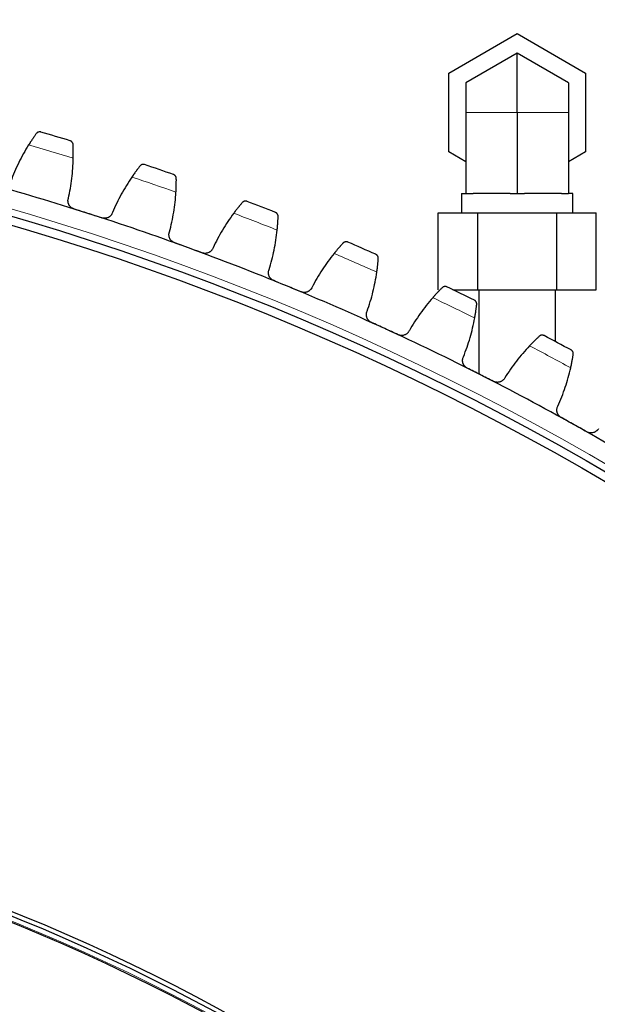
# Model space of a CAD drawing. Header units: inches. Extents: x 0 to 20790, y -12 to 14700.
# Tile 269 of 359: x 10145 to 10280, y 4089 to 4320. Entities that reach past the tile are written whole.
import ezdxf

# ---------------------------------------------------------------- set-up
doc = ezdxf.new("R2010")
doc.units = ezdxf.units.IN
doc.layers.add('1', color=7, linetype='Continuous', true_color=0xffffff)
doc.layers.add('254', color=7, linetype='Continuous', true_color=0xffffff)
doc.styles.add('latin_extended', font='simplex.shx')
doc.dimstyles.get("Standard").update_dxf_attribs({"dimtxt": 0.18, "dimasz": 0.18, "dimexe": 0.18, "dimexo": 0.0625, "dimgap": 0.09, "dimtad": 0, "dimtih": 1, "dimtoh": 1, "dimdec": 4, "dimzin": 0, "dimdsep": 46, "dimtxsty": 'Standard', "dimcen": 0.09, "dimadec": 0, "dimazin": 0, "dimtfac": 1, "dimtdec": 4, "dimtofl": 0, "dimtmove": 0, "dimatfit": 3, "dimfxl": 1, "dimtolj": 1, "dimtzin": 0, "dimarcsym": 0})

# ---------------------------------------------------------------- blocks, each defined once
blk = doc.blocks.new('_U2')
at = {"layer": '254', "color": 3, "linetype": 'Continuous', "lineweight": 13, "transparency": 16777216}
for p, q in [((11344.19, 6006), (12004.46, 6006)), ((11969.46, 5883.5), (11969.46, 3805.5)), ((10006.19, 3683), (12004.46, 3683))]:
    blk.add_line(p, q, dxfattribs=at)
at = {"layer": '254', "color": 3, "transparency": 16777216}
for points in [[(11989.87, 5883.5), (11949.04, 5883.5), (11969.46, 6006)], [(11949.04, 3805.5), (11989.87, 3805.5), (11969.46, 3683)]]:
    blk.add_solid(points, dxfattribs=at)
at = {"layer": 'Defpoints', "color": 0, "transparency": 16777216}
for p in [(11309.19, 6006), (9971.19, 3683), (11969.46, 3683)]:
    blk.add_point(p, dxfattribs=at)
at = {"layer": '254', "color": 2, "lineweight": 13, "transparency": 16777216, "insert": (11785.71, 4628.67), "char_height": 122.5, "attachment_point": 1, "rotation": 90, "style": 'latin_extended'}
blk.add_mtext('\\A1;2323', dxfattribs=at)

msp = doc.modelspace()

# ---------------------------------------------------------------- linework, layer by layer
at = {"layer": '1', "color": 2, "linetype": 'Continuous', "lineweight": 25}
for p, q in [((10245.186, 4307.238), (10261.186, 4316.476)), ((10261.186, 4316.476), (10277.186, 4307.238)), ((10261.186, 4311.857), (10249.186, 4304.929)), ((10273.186, 4304.929), (10261.186, 4311.857)), ((10261.186, 4298), (10261.186, 4311.857)), ((10245.186, 4288.763), (10245.186, 4307.238)), ((10277.186, 4307.238), (10277.186, 4288.763)), ((10249.186, 4304.929), (10249.186, 4298)), ((10273.186, 4304.929), (10273.186, 4298)), ((10249.186, 4298), (10249.186, 4279)), ((10261.186, 4298), (10261.186, 4279)), ((10273.186, 4298), (10273.186, 4279)), ((10249.186, 4286.453), (10245.186, 4288.763)), ((10277.186, 4288.763), (10273.186, 4286.453)), ((10248.186, 4279), (10248.186, 4274.5)), ((10248.186, 4279), (10249.186, 4279)), ((10249.186, 4279), (10250.856, 4279)), ((10259.516, 4279), (10250.856, 4279)), ((10259.516, 4279), (10261.186, 4279)), ((10261.186, 4279), (10262.856, 4279)), ((10271.516, 4279), (10262.856, 4279)), ((10271.516, 4279), (10273.186, 4279)), ((10274.186, 4279), (10273.186, 4279)), ((10274.186, 4274.5), (10274.186, 4279)), ((10242.711, 4274.5), (10251.948, 4274.5)), ((10242.711, 4256.5), (10242.711, 4274.5)), ((10251.948, 4274.5), (10270.424, 4274.5)), ((10251.948, 4256.5), (10251.948, 4274.5)), ((10270.424, 4274.5), (10279.661, 4274.5)), ((10270.424, 4256.5), (10270.424, 4274.5)), ((10279.661, 4256.5), (10279.661, 4274.5)), ((10246.129, 4256.5), (10251.948, 4256.5)), ((10251.948, 4256.5), (10270.424, 4256.5)), ((10252.186, 4256.5), (10252.186, 4236.785)), ((10270.186, 4244.333), (10270.186, 4256.5)), ((10270.424, 4256.5), (10279.661, 4256.5))]:
    msp.add_line(p, q, dxfattribs=at)
at = {"layer": '1', "color": 110, "linetype": 'Continuous', "lineweight": 13}
for p, q in [((10261.186, 4298), (10249.186, 4298)), ((10273.186, 4298), (10261.186, 4298))]:
    msp.add_line(p, q, dxfattribs=at)
for radius in [616.6, 458.862]:
    msp.add_circle((9971.186, 3683), radius, dxfattribs=at)
at = {"layer": '1', "color": 2, "linetype": 'Continuous', "lineweight": 25}
for radius in [615, 613, 461, 460, 458.594]:
    msp.add_circle((9971.186, 3683), radius, dxfattribs=at)
for radius, start, end in [(636, 73.054871, 73.696721), (636, 70.761877, 71.403728), (621, 72.229299, 74.522293), (636, 68.468884, 69.110734), (621, 69.936306, 72.229299), (636, 66.17589, 66.817741), (621, 67.643312, 69.936306), (621, 65.350318, 67.643312), (636, 63.882896, 64.524747), (621, 63.057325, 65.350318), (636, 61.589903, 62.231753), (621, 60.764331, 63.057325), (621, 58.471338, 60.764331)]:
    msp.add_arc((9971.186, 3683), radius, start, end, dxfattribs=at)
at = {"layer": '1', "color": 110, "linetype": 'Continuous', "lineweight": 13}
for start, end in [(72.881436, 73.870157), (70.588442, 71.577163), (68.295448, 69.28417), (66.002455, 66.991176), (63.709461, 64.698182), (61.416467, 62.405189)]:
    msp.add_arc((9971.186, 3683), 632.294, start, end, dxfattribs=at)
at = {"layer": '1', "color": 2, "linetype": 'Continuous', "lineweight": 25}
for points, knots in [([(10148.635, 4293.054), (10148.583, 4292.982), (10148.527, 4292.905), (10148.408, 4292.739), (10148.283, 4292.563), (10148.144, 4292.365), (10148.054, 4292.235), (10148.036, 4292.209), (10147.999, 4292.155), (10147.98, 4292.128), (10147.923, 4292.046), (10147.885, 4291.99), (10147.77, 4291.821), (10147.691, 4291.704), (10147.53, 4291.463), (10147.447, 4291.339), (10147.322, 4291.147), (10147.28, 4291.082), (10147.216, 4290.984), (10147.194, 4290.951), (10147.151, 4290.884), (10147.13, 4290.85), (10147.022, 4290.682), (10146.934, 4290.544), (10146.847, 4290.404)], [0, 0, 0, 0, 0.125, 0.125, 0.25, 0.375, 0.375, 0.40625, 0.40625, 0.4375, 0.4375, 0.5, 0.5, 0.625, 0.625, 0.75, 0.75, 0.8125, 0.8125, 0.84375, 0.84375, 0.875, 0.875, 1, 1, 1, 1]), ([(10149.725, 4293.426), (10149.724, 4293.427), (10149.722, 4293.427), (10149.719, 4293.428), (10149.718, 4293.428), (10149.714, 4293.43), (10149.705, 4293.432), (10149.685, 4293.437), (10149.644, 4293.447), (10149.61, 4293.453), (10149.539, 4293.463), (10149.492, 4293.466), (10149.349, 4293.467), (10149.253, 4293.453), (10149.11, 4293.41), (10149.063, 4293.392), (10148.993, 4293.359), (10148.97, 4293.347), (10148.924, 4293.321), (10148.901, 4293.307), (10148.834, 4293.261), (10148.791, 4293.226), (10148.709, 4293.147), (10148.671, 4293.103), (10148.635, 4293.054)], [0, 0, 0, 0, 0.0039062, 0.0039062, 0.0078125, 0.0078125, 0.015625, 0.03125, 0.0625, 0.125, 0.125, 0.25, 0.25, 0.5, 0.5, 0.625, 0.625, 0.6875, 0.6875, 0.75, 0.75, 0.875, 0.875, 1, 1, 1, 1]), ([(10157.259, 4290.479), (10157.256, 4290.54), (10157.248, 4290.598), (10157.223, 4290.708), (10157.206, 4290.76), (10157.166, 4290.859), (10157.142, 4290.906), (10157.089, 4290.994), (10157.059, 4291.035), (10156.995, 4291.112), (10156.96, 4291.147), (10156.887, 4291.212), (10156.849, 4291.241), (10156.769, 4291.294), (10156.727, 4291.317), (10156.663, 4291.347), (10156.63, 4291.361), (10156.591, 4291.375), (10156.572, 4291.382), (10156.563, 4291.384), (10156.557, 4291.386), (10156.555, 4291.387), (10156.552, 4291.388)], [0, 0, 0, 0, 0.125, 0.125, 0.25, 0.25, 0.375, 0.375, 0.5, 0.5, 0.625, 0.625, 0.75, 0.75, 0.875, 0.875, 0.9375, 0.96875, 0.984375, 0.9921875, 0.9921875, 1, 1, 1, 1]), ([(10157.302, 4287.282), (10157.305, 4287.448), (10157.308, 4287.61), (10157.311, 4287.927), (10157.313, 4288.238), (10157.311, 4288.537), (10157.309, 4288.755), (10157.309, 4288.828), (10157.307, 4288.934), (10157.307, 4288.97), (10157.306, 4289.04), (10157.305, 4289.074), (10157.302, 4289.246), (10157.296, 4289.509), (10157.288, 4289.75), (10157.281, 4289.979), (10157.276, 4290.088), (10157.271, 4290.217), (10157.27, 4290.242), (10157.268, 4290.292), (10157.265, 4290.365), (10157.261, 4290.435), (10157.259, 4290.479)], [0, 0, 0, 0, 0.125, 0.125, 0.25, 0.375, 0.375, 0.4375, 0.4375, 0.46875, 0.46875, 0.5, 0.5, 0.625, 0.75, 0.75, 0.875, 0.875, 0.90625, 0.90625, 0.9375, 1, 1, 1, 1]), ([(10174.005, 4285.794), (10174.003, 4285.795), (10174.002, 4285.795), (10173.999, 4285.796), (10173.998, 4285.797), (10173.994, 4285.798), (10173.985, 4285.801), (10173.965, 4285.807), (10173.925, 4285.818), (10173.891, 4285.826), (10173.821, 4285.838), (10173.774, 4285.844), (10173.631, 4285.849), (10173.534, 4285.84), (10173.39, 4285.803), (10173.342, 4285.787), (10173.271, 4285.757), (10173.247, 4285.746), (10173.201, 4285.721), (10173.177, 4285.708), (10173.108, 4285.665), (10173.064, 4285.632), (10172.979, 4285.556), (10172.939, 4285.514), (10172.901, 4285.466)], [0, 0, 0, 0, 0.0039062, 0.0039062, 0.0078125, 0.0078125, 0.015625, 0.03125, 0.0625, 0.125, 0.125, 0.25, 0.25, 0.5, 0.5, 0.625, 0.625, 0.6875, 0.6875, 0.75, 0.75, 0.875, 0.875, 1, 1, 1, 1]), ([(10172.901, 4285.466), (10172.846, 4285.396), (10172.787, 4285.321), (10172.662, 4285.16), (10172.529, 4284.989), (10172.383, 4284.797), (10172.287, 4284.671), (10172.268, 4284.645), (10172.229, 4284.593), (10172.209, 4284.567), (10172.15, 4284.487), (10172.109, 4284.433), (10171.987, 4284.268), (10171.903, 4284.155), (10171.733, 4283.92), (10171.646, 4283.8), (10171.513, 4283.613), (10171.468, 4283.55), (10171.4, 4283.454), (10171.377, 4283.422), (10171.332, 4283.357), (10171.309, 4283.324), (10171.194, 4283.16), (10171.101, 4283.026), (10171.008, 4282.889)], [0, 0, 0, 0, 0.125, 0.125, 0.25, 0.375, 0.375, 0.40625, 0.40625, 0.4375, 0.4375, 0.5, 0.5, 0.625, 0.625, 0.75, 0.75, 0.8125, 0.8125, 0.84375, 0.84375, 0.875, 0.875, 1, 1, 1, 1]), ([(10181.415, 4282.548), (10181.415, 4282.609), (10181.409, 4282.667), (10181.388, 4282.778), (10181.374, 4282.831), (10181.337, 4282.931), (10181.315, 4282.979), (10181.266, 4283.069), (10181.238, 4283.111), (10181.176, 4283.191), (10181.143, 4283.228), (10181.073, 4283.295), (10181.036, 4283.326), (10180.958, 4283.382), (10180.917, 4283.406), (10180.854, 4283.439), (10180.822, 4283.454), (10180.784, 4283.47), (10180.764, 4283.477), (10180.756, 4283.48), (10180.75, 4283.482), (10180.748, 4283.483), (10180.745, 4283.484)], [0, 0, 0, 0, 0.125, 0.125, 0.25, 0.25, 0.375, 0.375, 0.5, 0.5, 0.625, 0.625, 0.75, 0.75, 0.875, 0.875, 0.9375, 0.96875, 0.984375, 0.9921875, 0.9921875, 1, 1, 1, 1]), ([(10181.33, 4279.352), (10181.34, 4279.517), (10181.349, 4279.679), (10181.365, 4279.996), (10181.379, 4280.307), (10181.39, 4280.605), (10181.396, 4280.824), (10181.399, 4280.896), (10181.401, 4281.003), (10181.402, 4281.038), (10181.404, 4281.108), (10181.405, 4281.143), (10181.408, 4281.314), (10181.413, 4281.577), (10181.415, 4281.818), (10181.416, 4282.047), (10181.417, 4282.156), (10181.416, 4282.285), (10181.416, 4282.311), (10181.416, 4282.361), (10181.416, 4282.434), (10181.416, 4282.503), (10181.415, 4282.548)], [0, 0, 0, 0, 0.125, 0.125, 0.25, 0.375, 0.375, 0.4375, 0.4375, 0.46875, 0.46875, 0.5, 0.5, 0.625, 0.75, 0.75, 0.875, 0.875, 0.90625, 0.90625, 0.9375, 1, 1, 1, 1]), ([(10157.448, 4275.419), (10157.384, 4275.439), (10157.26, 4275.486), (10157.083, 4275.573), (10156.971, 4275.643), (10156.889, 4275.7), (10156.862, 4275.72), (10156.81, 4275.76), (10156.784, 4275.781), (10156.659, 4275.888), (10156.568, 4275.982), (10156.467, 4276.111), (10156.447, 4276.137), (10156.419, 4276.177), (10156.409, 4276.191), (10156.391, 4276.218), (10156.346, 4276.287), (10156.273, 4276.414), (10156.22, 4276.532), (10156.173, 4276.652), (10156.152, 4276.714), (10156.099, 4276.902), (10156.076, 4277.028), (10156.06, 4277.219), (10156.057, 4277.283), (10156.059, 4277.38), (10156.06, 4277.412), (10156.064, 4277.476), (10156.066, 4277.509), (10156.084, 4277.668), (10156.11, 4277.794), (10156.148, 4277.917)], [0, 0, 0, 0, 0.0625, 0.125, 0.1875, 0.1875, 0.21875, 0.21875, 0.25, 0.25, 0.375, 0.375, 0.40625, 0.40625, 0.421875, 0.421875, 0.4375, 0.5, 0.5625, 0.5625, 0.625, 0.625, 0.75, 0.75, 0.8125, 0.8125, 0.84375, 0.84375, 0.875, 0.875, 1, 1, 1, 1]), ([(10196.844, 4276.913), (10196.786, 4276.845), (10196.724, 4276.773), (10196.592, 4276.617), (10196.453, 4276.451), (10196.3, 4276.266), (10196.199, 4276.143), (10196.179, 4276.118), (10196.138, 4276.068), (10196.117, 4276.042), (10196.054, 4275.965), (10196.011, 4275.913), (10195.883, 4275.753), (10195.795, 4275.643), (10195.615, 4275.415), (10195.523, 4275.298), (10195.382, 4275.117), (10195.335, 4275.056), (10195.264, 4274.963), (10195.24, 4274.932), (10195.191, 4274.868), (10195.167, 4274.837), (10195.046, 4274.677), (10194.948, 4274.547), (10194.849, 4274.414)], [0, 0, 0, 0, 0.125, 0.125, 0.25, 0.375, 0.375, 0.40625, 0.40625, 0.4375, 0.4375, 0.5, 0.5, 0.625, 0.625, 0.75, 0.75, 0.8125, 0.8125, 0.84375, 0.84375, 0.875, 0.875, 1, 1, 1, 1]), ([(10197.96, 4277.197), (10197.959, 4277.197), (10197.957, 4277.198), (10197.955, 4277.199), (10197.953, 4277.199), (10197.949, 4277.201), (10197.941, 4277.204), (10197.921, 4277.211), (10197.881, 4277.224), (10197.847, 4277.233), (10197.778, 4277.248), (10197.731, 4277.256), (10197.589, 4277.267), (10197.492, 4277.261), (10197.346, 4277.23), (10197.298, 4277.216), (10197.225, 4277.189), (10197.201, 4277.179), (10197.153, 4277.156), (10197.13, 4277.144), (10197.059, 4277.103), (10197.013, 4277.072), (10196.926, 4277), (10196.883, 4276.959), (10196.844, 4276.913)], [0, 0, 0, 0, 0.0039062, 0.0039062, 0.0078125, 0.0078125, 0.015625, 0.03125, 0.0625, 0.125, 0.125, 0.25, 0.25, 0.5, 0.5, 0.625, 0.625, 0.6875, 0.6875, 0.75, 0.75, 0.875, 0.875, 1, 1, 1, 1]), ([(10166.503, 4274.598), (10166.462, 4274.476), (10166.411, 4274.359), (10166.317, 4274.192), (10166.283, 4274.138), (10166.228, 4274.059), (10166.21, 4274.033), (10166.17, 4273.982), (10166.15, 4273.956), (10166.045, 4273.833), (10165.953, 4273.744), (10165.803, 4273.623), (10165.75, 4273.585), (10165.668, 4273.532), (10165.641, 4273.515), (10165.584, 4273.482), (10165.556, 4273.466), (10165.412, 4273.391), (10165.291, 4273.343), (10165.134, 4273.297), (10165.103, 4273.288), (10165.038, 4273.273), (10165.006, 4273.266), (10164.909, 4273.248), (10164.843, 4273.239), (10164.647, 4273.222), (10164.516, 4273.223), (10164.351, 4273.241), (10164.317, 4273.246), (10164.252, 4273.256), (10164.219, 4273.262), (10164.121, 4273.283), (10164.057, 4273.3), (10163.993, 4273.321)], [0, 0, 0, 0, 0.125, 0.125, 0.1875, 0.1875, 0.21875, 0.21875, 0.25, 0.25, 0.375, 0.375, 0.4375, 0.4375, 0.46875, 0.46875, 0.5, 0.5, 0.625, 0.625, 0.65625, 0.65625, 0.6875, 0.6875, 0.75, 0.75, 0.875, 0.875, 0.90625, 0.90625, 0.9375, 0.9375, 1, 1, 1, 1]), ([(10205.235, 4273.657), (10205.237, 4273.717), (10205.233, 4273.776), (10205.217, 4273.887), (10205.204, 4273.941), (10205.172, 4274.043), (10205.152, 4274.091), (10205.106, 4274.183), (10205.08, 4274.227), (10205.022, 4274.309), (10204.99, 4274.347), (10204.922, 4274.417), (10204.887, 4274.449), (10204.811, 4274.508), (10204.771, 4274.534), (10204.71, 4274.57), (10204.678, 4274.586), (10204.64, 4274.603), (10204.621, 4274.611), (10204.613, 4274.615), (10204.608, 4274.617), (10204.605, 4274.618), (10204.602, 4274.619)], [0, 0, 0, 0, 0.125, 0.125, 0.25, 0.25, 0.375, 0.375, 0.5, 0.5, 0.625, 0.625, 0.75, 0.75, 0.875, 0.875, 0.9375, 0.96875, 0.984375, 0.9921875, 0.9921875, 1, 1, 1, 1]), ([(10205.021, 4270.467), (10205.038, 4270.631), (10205.053, 4270.793), (10205.082, 4271.109), (10205.109, 4271.419), (10205.131, 4271.716), (10205.147, 4271.935), (10205.152, 4272.007), (10205.159, 4272.113), (10205.161, 4272.149), (10205.166, 4272.218), (10205.168, 4272.253), (10205.178, 4272.424), (10205.193, 4272.687), (10205.205, 4272.927), (10205.216, 4273.156), (10205.22, 4273.265), (10205.225, 4273.394), (10205.226, 4273.42), (10205.228, 4273.469), (10205.231, 4273.543), (10205.233, 4273.612), (10205.235, 4273.657)], [0, 0, 0, 0, 0.125, 0.125, 0.25, 0.375, 0.375, 0.4375, 0.4375, 0.46875, 0.46875, 0.5, 0.5, 0.625, 0.75, 0.75, 0.875, 0.875, 0.90625, 0.90625, 0.9375, 1, 1, 1, 1]), ([(10181.001, 4267.492), (10180.938, 4267.515), (10180.816, 4267.567), (10180.643, 4267.661), (10180.533, 4267.735), (10180.454, 4267.795), (10180.428, 4267.816), (10180.377, 4267.859), (10180.352, 4267.881), (10180.232, 4267.993), (10180.145, 4268.09), (10180.049, 4268.223), (10180.03, 4268.25), (10180.003, 4268.291), (10179.994, 4268.305), (10179.977, 4268.333), (10179.935, 4268.404), (10179.867, 4268.533), (10179.819, 4268.653), (10179.777, 4268.775), (10179.758, 4268.838), (10179.712, 4269.028), (10179.695, 4269.155), (10179.686, 4269.347), (10179.686, 4269.411), (10179.691, 4269.507), (10179.694, 4269.539), (10179.7, 4269.604), (10179.704, 4269.636), (10179.728, 4269.794), (10179.759, 4269.919), (10179.802, 4270.04)], [0, 0, 0, 0, 0.0625, 0.125, 0.1875, 0.1875, 0.21875, 0.21875, 0.25, 0.25, 0.375, 0.375, 0.40625, 0.40625, 0.421875, 0.421875, 0.4375, 0.5, 0.5625, 0.5625, 0.625, 0.625, 0.75, 0.75, 0.8125, 0.8125, 0.84375, 0.84375, 0.875, 0.875, 1, 1, 1, 1]), ([(10220.425, 4267.409), (10220.365, 4267.344), (10220.3, 4267.274), (10220.162, 4267.123), (10220.017, 4266.963), (10219.856, 4266.784), (10219.75, 4266.665), (10219.729, 4266.641), (10219.686, 4266.593), (10219.664, 4266.568), (10219.598, 4266.493), (10219.554, 4266.443), (10219.418, 4266.288), (10219.326, 4266.182), (10219.137, 4265.962), (10219.041, 4265.848), (10218.893, 4265.673), (10218.844, 4265.614), (10218.768, 4265.524), (10218.743, 4265.493), (10218.692, 4265.432), (10218.667, 4265.401), (10218.539, 4265.247), (10218.436, 4265.121), (10218.333, 4264.992)], [0, 0, 0, 0, 0.125, 0.125, 0.25, 0.375, 0.375, 0.40625, 0.40625, 0.4375, 0.4375, 0.5, 0.5, 0.625, 0.625, 0.75, 0.75, 0.8125, 0.8125, 0.84375, 0.84375, 0.875, 0.875, 1, 1, 1, 1]), ([(10221.552, 4267.648), (10221.551, 4267.649), (10221.549, 4267.649), (10221.547, 4267.65), (10221.545, 4267.651), (10221.541, 4267.653), (10221.533, 4267.656), (10221.514, 4267.664), (10221.475, 4267.678), (10221.441, 4267.688), (10221.372, 4267.707), (10221.325, 4267.716), (10221.184, 4267.733), (10221.087, 4267.731), (10220.94, 4267.706), (10220.891, 4267.694), (10220.818, 4267.669), (10220.793, 4267.66), (10220.744, 4267.639), (10220.72, 4267.628), (10220.648, 4267.59), (10220.601, 4267.561), (10220.51, 4267.493), (10220.467, 4267.453), (10220.425, 4267.409)], [0, 0, 0, 0, 0.0039062, 0.0039062, 0.0078125, 0.0078125, 0.015625, 0.03125, 0.0625, 0.125, 0.125, 0.25, 0.25, 0.5, 0.5, 0.625, 0.625, 0.6875, 0.6875, 0.75, 0.75, 0.875, 0.875, 1, 1, 1, 1]), ([(10190.016, 4266.31), (10189.971, 4266.189), (10189.914, 4266.075), (10189.814, 4265.912), (10189.778, 4265.859), (10189.72, 4265.782), (10189.7, 4265.757), (10189.659, 4265.707), (10189.638, 4265.683), (10189.528, 4265.564), (10189.433, 4265.478), (10189.278, 4265.364), (10189.224, 4265.328), (10189.14, 4265.278), (10189.111, 4265.262), (10189.053, 4265.231), (10189.024, 4265.217), (10188.877, 4265.148), (10188.755, 4265.104), (10188.597, 4265.064), (10188.565, 4265.057), (10188.5, 4265.044), (10188.467, 4265.039), (10188.369, 4265.024), (10188.304, 4265.018), (10188.107, 4265.009), (10187.976, 4265.015), (10187.811, 4265.04), (10187.778, 4265.046), (10187.713, 4265.059), (10187.681, 4265.067), (10187.584, 4265.091), (10187.52, 4265.111), (10187.457, 4265.134)], [0, 0, 0, 0, 0.125, 0.125, 0.1875, 0.1875, 0.21875, 0.21875, 0.25, 0.25, 0.375, 0.375, 0.4375, 0.4375, 0.46875, 0.46875, 0.5, 0.5, 0.625, 0.625, 0.65625, 0.65625, 0.6875, 0.6875, 0.75, 0.75, 0.875, 0.875, 0.90625, 0.90625, 0.9375, 0.9375, 1, 1, 1, 1]), ([(10228.679, 4263.819), (10228.683, 4263.88), (10228.682, 4263.938), (10228.671, 4264.051), (10228.66, 4264.105), (10228.632, 4264.208), (10228.614, 4264.257), (10228.572, 4264.351), (10228.547, 4264.395), (10228.492, 4264.48), (10228.462, 4264.519), (10228.398, 4264.592), (10228.363, 4264.625), (10228.29, 4264.687), (10228.251, 4264.715), (10228.191, 4264.753), (10228.16, 4264.77), (10228.123, 4264.789), (10228.105, 4264.798), (10228.096, 4264.802), (10228.091, 4264.804), (10228.088, 4264.805), (10228.086, 4264.807)], [0, 0, 0, 0, 0.125, 0.125, 0.25, 0.25, 0.375, 0.375, 0.5, 0.5, 0.625, 0.625, 0.75, 0.75, 0.875, 0.875, 0.9375, 0.96875, 0.984375, 0.9921875, 0.9921875, 1, 1, 1, 1]), ([(10228.338, 4260.641), (10228.362, 4260.804), (10228.384, 4260.965), (10228.425, 4261.28), (10228.464, 4261.588), (10228.498, 4261.885), (10228.523, 4262.102), (10228.53, 4262.174), (10228.542, 4262.28), (10228.545, 4262.316), (10228.553, 4262.385), (10228.556, 4262.42), (10228.574, 4262.59), (10228.599, 4262.852), (10228.621, 4263.092), (10228.64, 4263.32), (10228.649, 4263.429), (10228.659, 4263.558), (10228.661, 4263.583), (10228.665, 4263.633), (10228.671, 4263.706), (10228.676, 4263.775), (10228.679, 4263.819)], [0, 0, 0, 0, 0.125, 0.125, 0.25, 0.375, 0.375, 0.4375, 0.4375, 0.46875, 0.46875, 0.5, 0.5, 0.625, 0.75, 0.75, 0.875, 0.875, 0.90625, 0.90625, 0.9375, 1, 1, 1, 1]), ([(10204.218, 4258.629), (10204.156, 4258.655), (10204.036, 4258.711), (10203.867, 4258.813), (10203.761, 4258.891), (10203.684, 4258.954), (10203.659, 4258.976), (10203.61, 4259.021), (10203.586, 4259.044), (10203.47, 4259.16), (10203.387, 4259.261), (10203.296, 4259.398), (10203.279, 4259.426), (10203.253, 4259.468), (10203.245, 4259.482), (10203.229, 4259.511), (10203.189, 4259.583), (10203.127, 4259.715), (10203.084, 4259.837), (10203.046, 4259.961), (10203.03, 4260.024), (10202.992, 4260.215), (10202.979, 4260.343), (10202.979, 4260.535), (10202.981, 4260.599), (10202.99, 4260.695), (10202.994, 4260.727), (10203.003, 4260.791), (10203.008, 4260.823), (10203.039, 4260.981), (10203.075, 4261.104), (10203.123, 4261.224)], [0, 0, 0, 0, 0.0625, 0.125, 0.1875, 0.1875, 0.21875, 0.21875, 0.25, 0.25, 0.375, 0.375, 0.40625, 0.40625, 0.421875, 0.421875, 0.4375, 0.5, 0.5625, 0.5625, 0.625, 0.625, 0.75, 0.75, 0.8125, 0.8125, 0.84375, 0.84375, 0.875, 0.875, 1, 1, 1, 1]), ([(10213.179, 4257.088), (10213.129, 4256.969), (10213.068, 4256.856), (10212.961, 4256.698), (10212.923, 4256.646), (10212.862, 4256.572), (10212.841, 4256.548), (10212.798, 4256.5), (10212.776, 4256.476), (10212.662, 4256.362), (10212.563, 4256.28), (10212.403, 4256.172), (10212.348, 4256.138), (10212.262, 4256.092), (10212.233, 4256.077), (10212.174, 4256.048), (10212.144, 4256.035), (10211.995, 4255.972), (10211.871, 4255.933), (10211.711, 4255.9), (10211.678, 4255.894), (10211.613, 4255.884), (10211.58, 4255.879), (10211.482, 4255.869), (10211.416, 4255.865), (10211.219, 4255.864), (10211.088, 4255.875), (10210.925, 4255.907), (10210.892, 4255.914), (10210.828, 4255.93), (10210.795, 4255.939), (10210.7, 4255.967), (10210.637, 4255.989), (10210.575, 4256.015)], [0, 0, 0, 0, 0.125, 0.125, 0.1875, 0.1875, 0.21875, 0.21875, 0.25, 0.25, 0.375, 0.375, 0.4375, 0.4375, 0.46875, 0.46875, 0.5, 0.5, 0.625, 0.625, 0.65625, 0.65625, 0.6875, 0.6875, 0.75, 0.75, 0.875, 0.875, 0.90625, 0.90625, 0.9375, 0.9375, 1, 1, 1, 1]), ([(10243.608, 4256.969), (10243.545, 4256.906), (10243.477, 4256.839), (10243.334, 4256.694), (10243.182, 4256.54), (10243.013, 4256.367), (10242.903, 4256.253), (10242.881, 4256.23), (10242.836, 4256.183), (10242.813, 4256.159), (10242.745, 4256.087), (10242.698, 4256.039), (10242.557, 4255.889), (10242.46, 4255.787), (10242.263, 4255.575), (10242.162, 4255.465), (10242.007, 4255.296), (10241.955, 4255.239), (10241.877, 4255.152), (10241.85, 4255.122), (10241.797, 4255.063), (10241.77, 4255.033), (10241.637, 4254.884), (10241.529, 4254.762), (10241.42, 4254.638)], [0, 0, 0, 0, 0.125, 0.125, 0.25, 0.375, 0.375, 0.40625, 0.40625, 0.4375, 0.4375, 0.5, 0.5, 0.625, 0.625, 0.75, 0.75, 0.8125, 0.8125, 0.84375, 0.84375, 0.875, 0.875, 1, 1, 1, 1]), ([(10244.743, 4257.163), (10244.742, 4257.163), (10244.74, 4257.164), (10244.738, 4257.165), (10244.736, 4257.166), (10244.732, 4257.168), (10244.724, 4257.172), (10244.705, 4257.18), (10244.667, 4257.196), (10244.633, 4257.208), (10244.566, 4257.229), (10244.519, 4257.24), (10244.378, 4257.262), (10244.281, 4257.264), (10244.134, 4257.245), (10244.084, 4257.235), (10244.01, 4257.213), (10243.985, 4257.205), (10243.936, 4257.187), (10243.911, 4257.176), (10243.838, 4257.141), (10243.79, 4257.114), (10243.696, 4257.049), (10243.651, 4257.012), (10243.608, 4256.969)], [0, 0, 0, 0, 0.0039062, 0.0039062, 0.0078125, 0.0078125, 0.015625, 0.03125, 0.0625, 0.125, 0.125, 0.25, 0.25, 0.5, 0.5, 0.625, 0.625, 0.6875, 0.6875, 0.75, 0.75, 0.875, 0.875, 1, 1, 1, 1]), ([(10251.711, 4253.052), (10251.718, 4253.113), (10251.719, 4253.171), (10251.712, 4253.284), (10251.704, 4253.338), (10251.68, 4253.442), (10251.664, 4253.492), (10251.625, 4253.587), (10251.602, 4253.633), (10251.551, 4253.719), (10251.523, 4253.76), (10251.461, 4253.835), (10251.428, 4253.87), (10251.357, 4253.935), (10251.32, 4253.964), (10251.261, 4254.004), (10251.231, 4254.023), (10251.195, 4254.043), (10251.176, 4254.053), (10251.168, 4254.057), (10251.163, 4254.06), (10251.16, 4254.061), (10251.158, 4254.062)], [0, 0, 0, 0, 0.125, 0.125, 0.25, 0.25, 0.375, 0.375, 0.5, 0.5, 0.625, 0.625, 0.75, 0.75, 0.875, 0.875, 0.9375, 0.96875, 0.984375, 0.9921875, 0.9921875, 1, 1, 1, 1]), ([(10227.062, 4248.845), (10227.002, 4248.873), (10226.884, 4248.934), (10226.719, 4249.042), (10226.616, 4249.125), (10226.542, 4249.191), (10226.517, 4249.214), (10226.47, 4249.26), (10226.447, 4249.284), (10226.335, 4249.405), (10226.257, 4249.51), (10226.172, 4249.65), (10226.155, 4249.678), (10226.132, 4249.721), (10226.124, 4249.736), (10226.109, 4249.765), (10226.072, 4249.839), (10226.016, 4249.974), (10225.977, 4250.097), (10225.944, 4250.222), (10225.931, 4250.286), (10225.901, 4250.479), (10225.893, 4250.607), (10225.9, 4250.799), (10225.905, 4250.863), (10225.918, 4250.958), (10225.923, 4250.99), (10225.935, 4251.054), (10225.941, 4251.085), (10225.978, 4251.242), (10226.019, 4251.363), (10226.071, 4251.481)], [0, 0, 0, 0, 0.0625, 0.125, 0.1875, 0.1875, 0.21875, 0.21875, 0.25, 0.25, 0.375, 0.375, 0.40625, 0.40625, 0.421875, 0.421875, 0.4375, 0.5, 0.5625, 0.5625, 0.625, 0.625, 0.75, 0.75, 0.8125, 0.8125, 0.84375, 0.84375, 0.875, 0.875, 1, 1, 1, 1]), ([(10251.244, 4249.89), (10251.273, 4250.052), (10251.302, 4250.212), (10251.356, 4250.525), (10251.407, 4250.832), (10251.453, 4251.126), (10251.486, 4251.343), (10251.497, 4251.414), (10251.512, 4251.52), (10251.518, 4251.555), (10251.528, 4251.624), (10251.533, 4251.658), (10251.557, 4251.828), (10251.593, 4252.089), (10251.624, 4252.327), (10251.653, 4252.555), (10251.666, 4252.663), (10251.681, 4252.791), (10251.684, 4252.817), (10251.69, 4252.866), (10251.698, 4252.939), (10251.706, 4253.008), (10251.711, 4253.052)], [0, 0, 0, 0, 0.125, 0.125, 0.25, 0.375, 0.375, 0.4375, 0.4375, 0.46875, 0.46875, 0.5, 0.5, 0.625, 0.75, 0.75, 0.875, 0.875, 0.90625, 0.90625, 0.9375, 1, 1, 1, 1]), ([(10235.954, 4246.946), (10235.899, 4246.829), (10235.834, 4246.719), (10235.721, 4246.565), (10235.681, 4246.515), (10235.617, 4246.443), (10235.595, 4246.42), (10235.55, 4246.374), (10235.527, 4246.351), (10235.408, 4246.241), (10235.306, 4246.164), (10235.142, 4246.062), (10235.086, 4246.031), (10234.998, 4245.987), (10234.968, 4245.974), (10234.908, 4245.948), (10234.878, 4245.935), (10234.726, 4245.878), (10234.601, 4245.845), (10234.439, 4245.818), (10234.407, 4245.813), (10234.342, 4245.806), (10234.308, 4245.803), (10234.21, 4245.796), (10234.144, 4245.795), (10233.947, 4245.801), (10233.817, 4245.818), (10233.655, 4245.856), (10233.622, 4245.865), (10233.558, 4245.883), (10233.527, 4245.893), (10233.432, 4245.926), (10233.37, 4245.95), (10233.309, 4245.978)], [0, 0, 0, 0, 0.125, 0.125, 0.1875, 0.1875, 0.21875, 0.21875, 0.25, 0.25, 0.375, 0.375, 0.4375, 0.4375, 0.46875, 0.46875, 0.5, 0.5, 0.625, 0.625, 0.65625, 0.65625, 0.6875, 0.6875, 0.75, 0.75, 0.875, 0.875, 0.90625, 0.90625, 0.9375, 0.9375, 1, 1, 1, 1]), ([(10266.354, 4245.61), (10266.288, 4245.55), (10266.218, 4245.485), (10266.069, 4245.346), (10265.911, 4245.198), (10265.736, 4245.032), (10265.621, 4244.923), (10265.598, 4244.901), (10265.552, 4244.856), (10265.528, 4244.833), (10265.456, 4244.764), (10265.408, 4244.717), (10265.261, 4244.573), (10265.16, 4244.474), (10264.954, 4244.27), (10264.849, 4244.165), (10264.688, 4244.002), (10264.634, 4243.947), (10264.551, 4243.863), (10264.524, 4243.835), (10264.468, 4243.778), (10264.441, 4243.749), (10264.301, 4243.605), (10264.188, 4243.488), (10264.075, 4243.368)], [0, 0, 0, 0, 0.125, 0.125, 0.25, 0.375, 0.375, 0.40625, 0.40625, 0.4375, 0.4375, 0.5, 0.5, 0.625, 0.625, 0.75, 0.75, 0.8125, 0.8125, 0.84375, 0.84375, 0.875, 0.875, 1, 1, 1, 1]), ([(10267.496, 4245.758), (10267.495, 4245.759), (10267.493, 4245.759), (10267.491, 4245.761), (10267.49, 4245.762), (10267.486, 4245.764), (10267.478, 4245.768), (10267.459, 4245.777), (10267.421, 4245.794), (10267.388, 4245.807), (10267.321, 4245.831), (10267.276, 4245.844), (10267.136, 4245.872), (10267.039, 4245.878), (10266.891, 4245.865), (10266.841, 4245.857), (10266.766, 4245.838), (10266.741, 4245.831), (10266.69, 4245.814), (10266.665, 4245.805), (10266.59, 4245.773), (10266.541, 4245.748), (10266.445, 4245.686), (10266.399, 4245.651), (10266.354, 4245.61)], [0, 0, 0, 0, 0.0039063, 0.0039063, 0.0078125, 0.0078125, 0.015625, 0.03125, 0.0625, 0.125, 0.125, 0.25, 0.25, 0.5, 0.5, 0.625, 0.625, 0.6875, 0.6875, 0.75, 0.75, 0.875, 0.875, 1, 1, 1, 1]), ([(10274.294, 4241.372), (10274.303, 4241.432), (10274.307, 4241.49), (10274.304, 4241.603), (10274.298, 4241.658), (10274.278, 4241.763), (10274.264, 4241.813), (10274.23, 4241.91), (10274.209, 4241.957), (10274.161, 4242.045), (10274.134, 4242.087), (10274.075, 4242.164), (10274.044, 4242.201), (10273.976, 4242.268), (10273.94, 4242.299), (10273.882, 4242.341), (10273.853, 4242.361), (10273.818, 4242.383), (10273.8, 4242.393), (10273.792, 4242.398), (10273.787, 4242.401), (10273.784, 4242.402), (10273.782, 4242.404)], [0, 0, 0, 0, 0.125, 0.125, 0.25, 0.25, 0.375, 0.375, 0.5, 0.5, 0.625, 0.625, 0.75, 0.75, 0.875, 0.875, 0.9375, 0.96875, 0.984375, 0.9921875, 0.9921875, 1, 1, 1, 1]), ([(10249.497, 4238.154), (10249.437, 4238.185), (10249.322, 4238.251), (10249.161, 4238.365), (10249.062, 4238.452), (10248.99, 4238.521), (10248.967, 4238.545), (10248.921, 4238.593), (10248.899, 4238.618), (10248.793, 4238.743), (10248.718, 4238.851), (10248.639, 4238.994), (10248.624, 4239.023), (10248.602, 4239.067), (10248.595, 4239.082), (10248.581, 4239.112), (10248.547, 4239.187), (10248.496, 4239.324), (10248.462, 4239.449), (10248.435, 4239.575), (10248.424, 4239.639), (10248.401, 4239.833), (10248.399, 4239.962), (10248.413, 4240.153), (10248.421, 4240.217), (10248.438, 4240.312), (10248.444, 4240.343), (10248.458, 4240.406), (10248.466, 4240.438), (10248.509, 4240.593), (10248.555, 4240.712), (10248.612, 4240.828)], [0, 0, 0, 0, 0.0625, 0.125, 0.1875, 0.1875, 0.21875, 0.21875, 0.25, 0.25, 0.375, 0.375, 0.40625, 0.40625, 0.421875, 0.421875, 0.4375, 0.5, 0.5625, 0.5625, 0.625, 0.625, 0.75, 0.75, 0.8125, 0.8125, 0.84375, 0.84375, 0.875, 0.875, 1, 1, 1, 1]), ([(10273.7, 4238.231), (10273.737, 4238.392), (10273.771, 4238.55), (10273.838, 4238.861), (10273.901, 4239.165), (10273.959, 4239.458), (10274.001, 4239.673), (10274.014, 4239.744), (10274.034, 4239.849), (10274.041, 4239.884), (10274.054, 4239.952), (10274.06, 4239.986), (10274.091, 4240.155), (10274.137, 4240.414), (10274.178, 4240.651), (10274.216, 4240.878), (10274.233, 4240.985), (10274.254, 4241.113), (10274.258, 4241.138), (10274.265, 4241.187), (10274.277, 4241.26), (10274.287, 4241.328), (10274.294, 4241.372)], [0, 0, 0, 0, 0.125, 0.125, 0.25, 0.375, 0.375, 0.4375, 0.4375, 0.46875, 0.46875, 0.5, 0.5, 0.625, 0.75, 0.75, 0.875, 0.875, 0.90625, 0.90625, 0.9375, 1, 1, 1, 1]), ([(10258.305, 4235.901), (10258.246, 4235.787), (10258.176, 4235.68), (10258.057, 4235.53), (10258.015, 4235.482), (10257.948, 4235.412), (10257.926, 4235.39), (10257.879, 4235.345), (10257.854, 4235.324), (10257.732, 4235.219), (10257.627, 4235.145), (10257.459, 4235.05), (10257.401, 4235.021), (10257.312, 4234.982), (10257.281, 4234.969), (10257.22, 4234.945), (10257.19, 4234.934), (10257.036, 4234.883), (10256.909, 4234.855), (10256.747, 4234.834), (10256.714, 4234.831), (10256.648, 4234.826), (10256.615, 4234.824), (10256.516, 4234.822), (10256.45, 4234.823), (10256.254, 4234.838), (10256.125, 4234.86), (10255.964, 4234.904), (10255.932, 4234.914), (10255.869, 4234.935), (10255.838, 4234.946), (10255.745, 4234.983), (10255.684, 4235.01), (10255.624, 4235.04)], [0, 0, 0, 0, 0.125, 0.125, 0.1875, 0.1875, 0.21875, 0.21875, 0.25, 0.25, 0.375, 0.375, 0.4375, 0.4375, 0.46875, 0.46875, 0.5, 0.5, 0.625, 0.625, 0.65625, 0.65625, 0.6875, 0.6875, 0.75, 0.75, 0.875, 0.875, 0.90625, 0.90625, 0.9375, 0.9375, 1, 1, 1, 1]), ([(10271.485, 4226.575), (10271.427, 4226.607), (10271.315, 4226.678), (10271.158, 4226.799), (10271.063, 4226.89), (10270.994, 4226.961), (10270.971, 4226.986), (10270.928, 4227.036), (10270.907, 4227.062), (10270.806, 4227.191), (10270.736, 4227.302), (10270.662, 4227.448), (10270.648, 4227.478), (10270.628, 4227.523), (10270.621, 4227.538), (10270.609, 4227.568), (10270.578, 4227.645), (10270.532, 4227.783), (10270.504, 4227.91), (10270.481, 4228.037), (10270.473, 4228.101), (10270.458, 4228.296), (10270.461, 4228.425), (10270.483, 4228.615), (10270.493, 4228.679), (10270.514, 4228.773), (10270.521, 4228.804), (10270.538, 4228.867), (10270.547, 4228.898), (10270.596, 4229.051), (10270.646, 4229.168), (10270.708, 4229.282)], [0, 0, 0, 0, 0.0625, 0.125, 0.1875, 0.1875, 0.21875, 0.21875, 0.25, 0.25, 0.375, 0.375, 0.40625, 0.40625, 0.421875, 0.421875, 0.4375, 0.5, 0.5625, 0.5625, 0.625, 0.625, 0.75, 0.75, 0.8125, 0.8125, 0.84375, 0.84375, 0.875, 0.875, 1, 1, 1, 1]), ([(10280.197, 4223.971), (10280.133, 4223.859), (10280.059, 4223.755), (10279.934, 4223.61), (10279.89, 4223.563), (10279.821, 4223.497), (10279.797, 4223.475), (10279.748, 4223.433), (10279.723, 4223.412), (10279.596, 4223.312), (10279.489, 4223.243), (10279.317, 4223.155), (10279.258, 4223.128), (10279.167, 4223.092), (10279.136, 4223.08), (10279.075, 4223.059), (10279.043, 4223.05), (10278.887, 4223.005), (10278.76, 4222.981), (10278.597, 4222.967), (10278.564, 4222.965), (10278.498, 4222.963), (10278.465, 4222.963), (10278.366, 4222.964), (10278.3, 4222.968), (10278.105, 4222.99), (10277.976, 4223.018), (10277.818, 4223.069), (10277.786, 4223.08), (10277.724, 4223.103), (10277.693, 4223.116), (10277.601, 4223.155), (10277.542, 4223.185), (10277.483, 4223.218)], [0, 0, 0, 0, 0.125, 0.125, 0.1875, 0.1875, 0.21875, 0.21875, 0.25, 0.25, 0.375, 0.375, 0.4375, 0.4375, 0.46875, 0.46875, 0.5, 0.5, 0.625, 0.625, 0.65625, 0.65625, 0.6875, 0.6875, 0.75, 0.75, 0.875, 0.875, 0.90625, 0.90625, 0.9375, 0.9375, 1, 1, 1, 1])]:
    msp.add_open_spline(points, degree=3, knots=knots, dxfattribs=at)
for points in [[(10146.847, 4290.404), (10146.427, 4289.733), (10145.624, 4288.374), (10144.528, 4286.284), (10143.539, 4284.142), (10142.952, 4282.679), (10142.677, 4281.939)], [(10156.148, 4277.917), (10156.324, 4278.687), (10156.635, 4280.232), (10156.982, 4282.565), (10157.212, 4284.914), (10157.285, 4286.491), (10157.302, 4287.282)], [(10171.008, 4282.889), (10170.562, 4282.236), (10169.705, 4280.91), (10168.526, 4278.865), (10167.452, 4276.764), (10166.807, 4275.327), (10166.503, 4274.598)], [(10179.802, 4270.04), (10180.009, 4270.802), (10180.381, 4272.334), (10180.822, 4274.651), (10181.145, 4276.99), (10181.282, 4278.562), (10181.33, 4279.352)], [(10160.72, 4274.37), (10159.629, 4274.719), (10158.539, 4275.069), (10157.448, 4275.419)], [(10163.993, 4273.321), (10162.902, 4273.67), (10161.811, 4274.02), (10160.72, 4274.37)], [(10194.849, 4274.414), (10194.377, 4273.779), (10193.468, 4272.489), (10192.208, 4270.493), (10191.052, 4268.436), (10190.35, 4267.026), (10190.016, 4266.31)], [(10203.123, 4261.224), (10203.359, 4261.977), (10203.792, 4263.492), (10204.326, 4265.79), (10204.742, 4268.114), (10204.941, 4269.679), (10205.021, 4270.467)], [(10184.229, 4266.313), (10183.153, 4266.706), (10182.077, 4267.099), (10181.001, 4267.492)], [(10187.457, 4265.134), (10186.381, 4265.527), (10185.305, 4265.92), (10184.229, 4266.313)], [(10218.333, 4264.992), (10217.835, 4264.376), (10216.875, 4263.123), (10215.537, 4261.179), (10214.299, 4259.171), (10213.541, 4257.789), (10213.179, 4257.088)], [(10226.071, 4251.481), (10226.338, 4252.224), (10226.831, 4253.721), (10227.456, 4255.996), (10227.965, 4258.301), (10228.227, 4259.857), (10228.338, 4260.641)], [(10207.397, 4257.322), (10206.337, 4257.758), (10205.278, 4258.194), (10204.218, 4258.629)], [(10210.575, 4256.015), (10209.516, 4256.451), (10208.456, 4256.886), (10207.397, 4257.322)], [(10241.42, 4254.638), (10240.899, 4254.043), (10239.889, 4252.829), (10238.474, 4250.94), (10237.156, 4248.983), (10236.344, 4247.633), (10235.954, 4246.946)], [(10230.186, 4247.412), (10229.145, 4247.889), (10228.103, 4248.367), (10227.062, 4248.845)], [(10248.612, 4240.828), (10248.908, 4241.56), (10249.461, 4243.035), (10250.176, 4245.284), (10250.777, 4247.566), (10251.101, 4249.111), (10251.244, 4249.89)], [(10233.309, 4245.978), (10232.268, 4246.456), (10231.227, 4246.934), (10230.186, 4247.412)], [(10264.075, 4243.368), (10263.53, 4242.794), (10262.473, 4241.622), (10260.983, 4239.791), (10259.588, 4237.888), (10258.722, 4236.572), (10258.305, 4235.901)], [(10252.56, 4236.597), (10251.539, 4237.116), (10250.518, 4237.635), (10249.497, 4238.154)], [(10270.708, 4229.282), (10271.033, 4230.001), (10271.645, 4231.453), (10272.45, 4233.671), (10273.141, 4235.928), (10273.527, 4237.459), (10273.7, 4238.231)], [(10255.624, 4235.04), (10254.603, 4235.559), (10253.582, 4236.078), (10252.56, 4236.597)], [(10274.484, 4224.896), (10273.485, 4225.456), (10272.485, 4226.015), (10271.485, 4226.575)], [(10277.483, 4223.218), (10276.484, 4223.777), (10275.484, 4224.337), (10274.484, 4224.896)]]:
    msp.add_open_spline(points, degree=3, dxfattribs=at)

# ---------------------------------------------------------------- dimensions: what is measured, and where the dimension line sits
at = {"layer": '254', "color": 2, "linetype": 'Continuous', "lineweight": 13}
dim = msp.add_linear_dim(base=(11969.456, 3683), p1=(11309.186, 6006), p2=(9971.186, 3683), angle=90, dimstyle='Standard', override={"dimscale": 35, "dimtxt": 3.5, "dimasz": 3.5, "dimexe": 1, "dimexo": 1, "dimgap": 1.75, "dimtad": 1, "dimtih": 0, "dimtoh": 0, "dimdec": 2, "dimlfac": 1, "dimzin": 8, "dimdsep": 46, "dimlunit": 2, "dimtxsty": 'latin_extended', "dimsah": 1, "dimse1": 0, "dimse2": 0, "dimsd1": 0, "dimsd2": 0, "dimclrd": 3, "dimclre": 3, "dimclrt": 2, "dimtol": 0, "dimtm": -0.1, "dimtfac": 0.714286, "dimtdec": 3, "dimtofl": 1, "dimtmove": 0, "dimtzin": 8, "dimlwd": 13, "dimlwe": 13}, dxfattribs=at)
dim.commit()
dim.dimension.update_dxf_attribs({"geometry": '_U2', "text_midpoint": (11969.456, 4844.5), "dimtype": 160})

doc.saveas('drawing.dxf')
